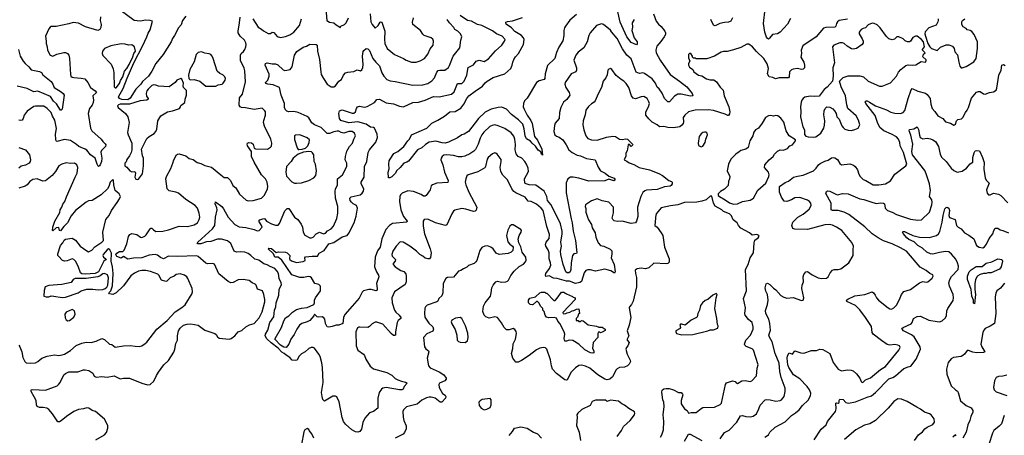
# Model space of a CAD drawing. Extents: x 1690054 to 1842981, y 782881 to 914114.
# Tile 471 of 656: x 1780595 to 1792444, y 820218 to 825224. Entities that reach past the tile are written whole.
import ezdxf

# ---------------------------------------------------------------- set-up
doc = ezdxf.new("R2010")
doc.units = 0

msp = doc.modelspace()

# ---------------------------------------------------------------- linework, layer by layer
at = {"layer": '0CON10XD'}
for points in [[(1784271, 825445), (1784292, 825215), (1784325, 825192), (1784376, 825186), (1784405, 825160), (1784455, 825130), (1784460, 825145), (1784505, 825167), (1784524, 825186), (1784552, 825245)], [(1781567, 825257), (1781564, 825215), (1781574, 825165), (1781572, 825128), (1781558, 825105), (1781535, 825095), (1781387, 825137), (1781303, 825183), (1781240, 825190), (1781185, 825172), (1781035, 825142), (1780975, 825142), (1780961, 825135), (1780945, 825113), (1780906, 825025), (1780916, 824965), (1780914, 824935), (1780927, 824897), (1780930, 824855), (1780964, 824795), (1780995, 824784), (1781042, 824808), (1781125, 824828), (1781145, 824828), (1781171, 824815), (1781186, 824795), (1781195, 824755), (1781206, 824565), (1781212, 824545), (1781225, 824532), (1781246, 824526), (1781335, 824521), (1781381, 824511), (1781416, 824465), (1781446, 824406), (1781504, 824365), (1781519, 824345), (1781474, 824305), (1781484, 824255), (1781481, 824225), (1781469, 824195), (1781437, 824155), (1781420, 824095), (1781448, 823915), (1781464, 823885), (1781574, 823784), (1781594, 823755), (1781625, 823730), (1781633, 823715), (1781627, 823695), (1781581, 823649), (1781572, 823628), (1781585, 823555), (1781581, 823515), (1781565, 823476), (1781555, 823462), (1781545, 823456), (1781540, 823460), (1781526, 823485), (1781503, 823555), (1781447, 823595), (1781405, 823652), (1781385, 823666), (1781306, 823695), (1781280, 823720), (1781207, 823767), (1781135, 823779), (1781043, 823757), (1781033, 823763), (1781029, 823779), (1781025, 823845), (1781039, 823911), (1781019, 824015), (1780992, 824062), (1780976, 824105), (1780925, 824154), (1780885, 824180), (1780785, 824181), (1780765, 824176), (1780685, 824122), (1780650, 824075), (1780638, 824032), (1780626, 824015), (1780609, 824011), (1780584, 824014)], [(1781510, 820165), (1781615, 820223), (1781639, 820251), (1781655, 820305), (1781657, 820335), (1781615, 820413), (1781509, 820505), (1781466, 820516), (1781429, 820545), (1781405, 820550), (1781365, 820535), (1781305, 820528), (1781248, 820505), (1781159, 820445), (1781095, 820392), (1781075, 820379), (1781055, 820378), (1780992, 820475), (1780945, 820530), (1780923, 820543), (1780878, 820552), (1780832, 820552), (1780804, 820564), (1780796, 820585), (1780794, 820635), (1780770, 820680), (1780734, 820745), (1780735, 820766), (1780755, 820770), (1780905, 820760), (1781045, 820815), (1781068, 820832), (1781084, 820855), (1781128, 820945), (1781145, 820962), (1781185, 820981), (1781295, 820981), (1781365, 821008), (1781385, 821008), (1781427, 820997), (1781477, 820965), (1781491, 820931), (1781515, 820916), (1781585, 820926), (1781649, 820919), (1781733, 820933), (1781805, 820899), (1781845, 820906), (1781915, 820904), (1782065, 820844), (1782135, 820827), (1782165, 820830), (1782210, 820870), (1782243, 820937), (1782265, 820979), (1782330, 821065), (1782385, 821119), (1782451, 821219), (1782464, 821255), (1782475, 821323), (1782495, 821365), (1782493, 821415), (1782506, 821475), (1782525, 821510), (1782567, 821543), (1782612, 821558), (1782655, 821560), (1782743, 821543), (1782824, 821485), (1782944, 821444), (1782960, 821430), (1782975, 821402), (1782995, 821387), (1783115, 821376), (1783142, 821385), (1783185, 821416), (1783225, 821464), (1783269, 821481), (1783316, 821525), (1783362, 821548), (1783415, 821563), (1783478, 821632), (1783515, 821705), (1783546, 821824), (1783546, 821855), (1783534, 821914), (1783517, 821957), (1783459, 821979), (1783442, 822025), (1783429, 822039), (1783393, 822053), (1783355, 822081), (1783285, 822094), (1783225, 822091), (1783165, 822057), (1783135, 822054), (1783105, 822071), (1782992, 822162), (1782940, 822280), (1782915, 822288), (1782855, 822284), (1782835, 822290), (1782745, 822371), (1782725, 822381), (1782495, 822370), (1782385, 822374), (1782325, 822344), (1782290, 822360), (1782255, 822388), (1782225, 822396), (1782154, 822386), (1782064, 822354), (1781965, 822352), (1781895, 822338), (1781845, 822370), (1781815, 822353), (1781765, 822373), (1781754, 822395), (1781765, 822413), (1781795, 822430), (1781835, 822432), (1781852, 822448), (1781885, 822525), (1781906, 822614), (1781922, 822638), (1781945, 822649), (1782005, 822638), (1782048, 822605), (1782065, 822600), (1782103, 822617), (1782119, 822631), (1782164, 822705), (1782175, 822714), (1782185, 822713), (1782205, 822691), (1782235, 822674), (1782318, 822678), (1782385, 822691), (1782514, 822736), (1782614, 822734), (1782695, 822751), (1782736, 822775), (1782756, 822815), (1782762, 822845), (1782757, 822895), (1782735, 822955), (1782706, 822985), (1782595, 823059), (1782505, 823136), (1782475, 823148), (1782395, 823161), (1782371, 823185), (1782356, 823305), (1782364, 823335), (1782415, 823431), (1782440, 823495), (1782449, 823535), (1782482, 823595), (1782495, 823604), (1782515, 823606), (1782593, 823583), (1782635, 823550), (1782681, 823541), (1782733, 823503), (1782775, 823491), (1782825, 823467), (1782905, 823449), (1783016, 823356), (1783055, 823324), (1783095, 823322), (1783134, 823285), (1783161, 823225), (1783195, 823200), (1783241, 823121), (1783320, 823050), (1783345, 823042), (1783405, 823044), (1783507, 823075), (1783541, 823109), (1783576, 823186), (1783582, 823215), (1783574, 823265), (1783555, 823305), (1783505, 823355), (1783417, 823507), (1783386, 823575), (1783383, 823635), (1783336, 823705), (1783332, 823728), (1783335, 823738), (1783354, 823746), (1783385, 823742), (1783406, 823726), (1783418, 823678), (1783435, 823670), (1783576, 823664), (1783615, 823687), (1783625, 823700), (1783628, 823735), (1783619, 823785), (1783541, 823941), (1783531, 823985), (1783532, 824008), (1783554, 824075), (1783554, 824115), (1783547, 824127), (1783515, 824156), (1783415, 824140), (1783311, 824161), (1783265, 824164), (1783248, 824175), (1783238, 824195), (1783239, 824281), (1783277, 824325), (1783311, 824475), (1783306, 824606), (1783298, 824638), (1783253, 824733), (1783251, 824795), (1783259, 824815), (1783288, 824842), (1783303, 824865), (1783317, 824895), (1783321, 824925), (1783317, 824945), (1783301, 824975), (1783247, 825025), (1783226, 825064), (1783223, 825085), (1783241, 825185), (1783247, 825255)], [(1782596, 825264), (1782556, 825215), (1782537, 825163), (1782505, 825125), (1782458, 825032), (1782434, 824995), (1782419, 824955), (1782322, 824805), (1782235, 824695), (1782185, 824602), (1782147, 824545), (1782075, 824480), (1782054, 824445), (1781995, 824386), (1781925, 824278), (1781895, 824259), (1781825, 824261), (1781797, 824275), (1781785, 824295), (1781840, 824395), (1781888, 824518), (1781968, 824705), (1782076, 824914), (1782124, 825015), (1782140, 825060), (1782165, 825103), (1782192, 825205), (1782165, 825214), (1782114, 825216), (1782045, 825204), (1781973, 825213), (1781805, 825338)], [(1788222, 825295), (1788255, 825205), (1788281, 825171), (1788315, 825141), (1788360, 825085), (1788368, 825065), (1788366, 825045), (1788350, 825015), (1788311, 824959), (1788264, 824905), (1788252, 824855), (1788256, 824825), (1788302, 824735), (1788423, 824563), (1788535, 824481), (1788622, 824415), (1788689, 824335), (1788694, 824306), (1788666, 824304), (1788555, 824328), (1788515, 824326), (1788475, 824303), (1788415, 824236), (1788395, 824234), (1788355, 824275), (1788328, 824338), (1788291, 824391), (1788265, 824412), (1788245, 824460), (1788205, 824512), (1788115, 824577), (1788095, 824582), (1788055, 824575), (1788012, 824592), (1787952, 824752), (1787903, 824795), (1787851, 824871), (1787785, 824998), (1787719, 825079), (1787705, 825097), (1787622, 825165), (1787595, 825174), (1787536, 825154), (1787461, 825065), (1787446, 825034), (1787425, 824958), (1787384, 824886), (1787317, 824833), (1787286, 824795), (1787264, 824735), (1787296, 824645), (1787296, 824614), (1787286, 824594), (1787230, 824570), (1787159, 824465), (1787154, 824445), (1787166, 824405), (1787207, 824345), (1787214, 824315), (1787178, 824262), (1787138, 824232), (1787106, 824165), (1787091, 824105), (1787087, 824035), (1787041, 823979), (1787030, 823950), (1787023, 823875), (1787035, 823836), (1787055, 823819), (1787089, 823809), (1787132, 823775), (1787172, 823715), (1787203, 823655), (1787245, 823625), (1787303, 823593), (1787345, 823583), (1787415, 823550), (1787522, 823535), (1787556, 823446), (1787585, 823402), (1787639, 823375), (1787685, 823339), (1787749, 823315), (1787760, 823295), (1787745, 823284), (1787685, 823304), (1787635, 823284), (1787445, 823279), (1787325, 823315), (1787255, 823327), (1787225, 823325), (1787193, 823307), (1787172, 823258), (1787171, 823139), (1787230, 822825), (1787245, 822777), (1787255, 822675), (1787284, 822565), (1787300, 822415), (1787295, 822408), (1787265, 822403), (1787249, 822385), (1787232, 822295), (1787228, 822215), (1787218, 822185), (1787205, 822176), (1787185, 822174), (1787166, 822186), (1787135, 822273), (1787108, 822395), (1787105, 822435), (1787115, 822495), (1787108, 822545), (1787124, 822644), (1787122, 822675), (1787103, 822765), (1787072, 822832), (1786988, 822998), (1786946, 823045), (1786937, 823095), (1786905, 823157), (1786805, 823231), (1786725, 823235), (1786690, 823245), (1786676, 823256), (1786672, 823305), (1786718, 823395), (1786714, 823434), (1786696, 823485), (1786676, 823516), (1786640, 823555), (1786594, 823575), (1786569, 823609), (1786558, 823655), (1786561, 823721), (1786554, 823784), (1786540, 823820), (1786509, 823859), (1786435, 823911), (1786355, 823946), (1786315, 823956), (1786279, 823951), (1786251, 823939), (1786181, 823869), (1786155, 823836), (1786135, 823795), (1786111, 823725), (1786079, 823661), (1786061, 823639), (1786013, 823607), (1785952, 823578), (1785915, 823570), (1785875, 823570), (1785815, 823586), (1785735, 823595), (1785699, 823591), (1785678, 823575), (1785666, 823554), (1785664, 823535), (1785687, 823475), (1785706, 823386), (1785751, 823285), (1785748, 823262), (1785615, 823256), (1785562, 823235), (1785548, 823222), (1785533, 823175), (1785487, 823105), (1785475, 823096), (1785455, 823097), (1785425, 823120), (1785335, 823156), (1785267, 823163), (1785196, 823134), (1785177, 823115), (1785168, 823092), (1785166, 823035), (1785182, 822935), (1785215, 822855), (1785258, 822795), (1785256, 822785), (1785083, 822767), (1785045, 822746), (1785003, 822697), (1784953, 822585), (1784932, 822485), (1784902, 822438), (1784874, 822365), (1784866, 822245), (1784888, 822185), (1784914, 822145), (1784919, 822125), (1784890, 822045), (1784898, 821985), (1784896, 821964), (1784884, 821956), (1784825, 821972), (1784795, 821974), (1784733, 821957), (1784717, 821943), (1784680, 821870), (1784595, 821775), (1784508, 821672), (1784492, 821635), (1784482, 821565), (1784436, 821545), (1784405, 821545), (1784355, 821527), (1784315, 821521), (1784295, 821525), (1784275, 821565), (1784267, 821615), (1784255, 821632), (1784235, 821644), (1784195, 821641), (1784175, 821645), (1784145, 821678), (1784133, 821655), (1784085, 821599), (1784056, 821584), (1783989, 821565), (1783964, 821545), (1783931, 821495), (1783899, 821431), (1783858, 821375), (1783835, 821315), (1783803, 821275), (1783775, 821278), (1783735, 821303), (1783667, 821375), (1783668, 821385), (1783745, 821515), (1783774, 821595), (1783795, 821633), (1783835, 821656), (1783879, 821701), (1783925, 821733), (1783985, 821750), (1784055, 821758), (1784133, 821795), (1784144, 821815), (1784144, 821846), (1784157, 821873), (1784215, 821958), (1784215, 822015), (1784195, 822034), (1784148, 822048), (1784107, 822115), (1784091, 822125), (1784065, 822129), (1784015, 822117), (1783965, 822119), (1783872, 822152), (1783748, 822328), (1783705, 822364), (1783665, 822363), (1783648, 822405), (1783584, 822465), (1783595, 822473), (1783625, 822466), (1783680, 822420), (1783711, 822429), (1783795, 822422), (1783814, 822414), (1783845, 822382), (1783841, 822345), (1783845, 822334), (1783865, 822318), (1783925, 822300), (1784005, 822310), (1784029, 822325), (1784026, 822355), (1784033, 822367), (1784115, 822376), (1784178, 822375), (1784200, 822410), (1784258, 822442), (1784315, 822523), (1784375, 822541), (1784475, 822608), (1784535, 822625), (1784555, 822651), (1784621, 822775), (1784645, 822856), (1784659, 822955), (1784650, 822985), (1784607, 823007), (1784587, 823025), (1784574, 823046), (1784569, 823075), (1784585, 823089), (1784691, 823115), (1784715, 823136), (1784733, 823157), (1784738, 823185), (1784706, 823245), (1784706, 823265), (1784741, 823325), (1784744, 823455), (1784772, 823515), (1784787, 823623), (1784803, 823655), (1784880, 823750), (1784901, 823805), (1784898, 823845), (1784865, 823918), (1784855, 823925), (1784815, 823930), (1784766, 823966), (1784665, 823993), (1784555, 823980), (1784460, 824010), (1784443, 824035), (1784437, 824095), (1784444, 824126), (1784475, 824137), (1784595, 824097), (1784615, 824097), (1784637, 824115), (1784647, 824155), (1784661, 824175), (1784685, 824181), (1784705, 824176), (1784745, 824171), (1784775, 824177), (1784865, 824225), (1784895, 824261), (1784925, 824268), (1785005, 824221), (1785095, 824210), (1785165, 824183), (1785215, 824173), (1785325, 824227), (1785395, 824231), (1785474, 824256), (1785575, 824298), (1785645, 824296), (1785793, 824325), (1785822, 824355), (1785865, 824453), (1785915, 824454), (1785945, 824485), (1785978, 824555), (1785994, 824646), (1786055, 824680), (1786090, 824725), (1786125, 824737), (1786185, 824720), (1786235, 824752), (1786322, 824848), (1786398, 824915), (1786431, 824965), (1786436, 824985), (1786402, 825025), (1786335, 825055), (1786285, 825090), (1786157, 825155), (1786105, 825167), (1786032, 825205), (1785983, 825215), (1785894, 825275)], [(1784813, 825295), (1784819, 825199), (1784835, 825165), (1784855, 825145), (1784875, 825122), (1784908, 825152), (1784935, 825192), (1784945, 825198), (1784955, 825192), (1784991, 825085), (1784984, 824985), (1784989, 824935), (1785019, 824875), (1785105, 824806), (1785216, 824756), (1785247, 824735), (1785312, 824712), (1785365, 824712), (1785415, 824726), (1785465, 824758), (1785505, 824807), (1785535, 824874), (1785571, 824915), (1785576, 824966), (1785567, 824987), (1785547, 825005), (1785464, 825035), (1785448, 825048), (1785418, 825095), (1785328, 825165), (1785322, 825195), (1785336, 825245)], [(1787296, 825284), (1787215, 825219), (1787165, 825145), (1787151, 825125), (1787142, 825095), (1787142, 825035), (1787131, 824969), (1787085, 824892), (1787055, 824828), (1787037, 824755), (1786947, 824673), (1786920, 824570), (1786916, 824514), (1786905, 824503), (1786845, 824487), (1786815, 824465), (1786701, 824279), (1786672, 824245), (1786659, 824215), (1786656, 824175), (1786665, 824145), (1786703, 824073), (1786748, 824008), (1786762, 823975), (1786792, 823815), (1786825, 823773), (1786879, 823665), (1786885, 823590), (1786873, 823603), (1786865, 823630), (1786835, 823653), (1786802, 823702), (1786761, 823735), (1786741, 823761), (1786695, 823788), (1786677, 823825), (1786667, 823907), (1786652, 823965), (1786598, 824018), (1786515, 824080), (1786455, 824146), (1786398, 824168), (1786355, 824166), (1786270, 824145), (1786195, 824111), (1786117, 824035), (1785995, 823876), (1785945, 823846), (1785915, 823836), (1785865, 823800), (1785755, 823749), (1785715, 823738), (1785678, 823742), (1785602, 823762), (1785522, 823748), (1785478, 823722), (1785435, 823682), (1785384, 823656), (1785275, 823520), (1785255, 823507), (1785218, 823495), (1785175, 823443), (1785128, 823405), (1785116, 823375), (1785075, 823330), (1785048, 823318), (1785035, 823320), (1785028, 823385), (1785042, 823428), (1785038, 823485), (1785043, 823525), (1785053, 823545), (1785098, 823612), (1785145, 823636), (1785218, 823695), (1785265, 823763), (1785286, 823784), (1785312, 823835), (1785493, 823917), (1785555, 823976), (1785628, 824012), (1785707, 824063), (1785773, 824115), (1785835, 824118), (1785905, 824157), (1785941, 824205), (1785976, 824275), (1785999, 824305), (1786076, 824364), (1786165, 824422), (1786195, 824462), (1786222, 824485), (1786293, 824527), (1786435, 824573), (1786505, 824637), (1786523, 824675), (1786528, 824712), (1786543, 824745), (1786561, 824775), (1786599, 824815), (1786657, 824923), (1786668, 824985), (1786659, 825005), (1786632, 825032), (1786555, 825082), (1786515, 825126), (1786450, 825170), (1786444, 825186), (1786447, 825195), (1786465, 825203), (1786525, 825211), (1786645, 825250)], [(1787989, 825225), (1787967, 825185), (1787969, 825135), (1787960, 825095), (1787988, 825005), (1788026, 824955), (1788026, 824934), (1788018, 824922), (1787955, 824948), (1787900, 825015), (1787821, 825195), (1787789, 825339)], [(1789871, 825239), (1789835, 825169), (1789748, 825075), (1789715, 825052), (1789655, 825047), (1789620, 825000), (1789605, 824990), (1789595, 824997), (1789583, 825013), (1789563, 825073), (1789546, 825176), (1789567, 825355)], [(1790555, 825230), (1790457, 825213), (1790435, 825196), (1790426, 825176), (1790417, 825145), (1790405, 825134), (1790295, 825130), (1790268, 825122), (1790180, 825015), (1790020, 824910), (1789998, 824855), (1790002, 824815), (1789994, 824774), (1790031, 824711), (1790040, 824675), (1790039, 824645), (1790025, 824629), (1790005, 824622), (1789955, 824634), (1789905, 824628), (1789885, 824618), (1789861, 824595), (1789856, 824535), (1789845, 824524), (1789735, 824525), (1789691, 824511), (1789657, 824527), (1789614, 824535), (1789593, 824573), (1789605, 824635), (1789590, 824690), (1789551, 824755), (1789461, 824841), (1789415, 824897), (1789370, 824930), (1789345, 824929), (1789275, 824887), (1789185, 824859), (1789108, 824842), (1789065, 824841), (1789035, 824831), (1788957, 824783), (1788865, 824752), (1788735, 824750), (1788725, 824760), (1788705, 824760), (1788692, 824772), (1788690, 824785), (1788670, 824815), (1788655, 824818), (1788642, 824805), (1788644, 824764), (1788658, 824725), (1788644, 824696), (1788643, 824675), (1788655, 824653), (1788694, 824625), (1788706, 824595), (1788765, 824556), (1788805, 824548), (1788862, 824512), (1788905, 824500), (1788950, 824500), (1788979, 824475), (1789025, 824410), (1789061, 824375), (1789074, 824305), (1789129, 824175), (1789139, 824115), (1789135, 824088), (1789125, 824070), (1789115, 824069), (1789084, 824086), (1788945, 824131), (1788885, 824136), (1788725, 824133), (1788645, 824114), (1788598, 824075), (1788581, 824045), (1788583, 823995), (1788578, 823975), (1788565, 823955), (1788539, 823935), (1788465, 823919), (1788395, 823924), (1788345, 823937), (1788294, 823934), (1788265, 823958), (1788208, 823988), (1788168, 824028), (1788131, 824075), (1788129, 824115), (1788162, 824175), (1788173, 824215), (1788168, 824235), (1788145, 824274), (1788105, 824298), (1788075, 824296), (1788005, 824271), (1787977, 824277), (1787957, 824305), (1787924, 824405), (1787895, 824453), (1787865, 824483), (1787832, 824505), (1787775, 824550), (1787723, 824625), (1787705, 824634), (1787685, 824627), (1787673, 824615), (1787665, 824560), (1787650, 824525), (1787617, 824485), (1787596, 824405), (1787555, 824330), (1787522, 824248), (1787509, 824231), (1787478, 824212), (1787441, 824179), (1787408, 824135), (1787402, 824078), (1787376, 824004), (1787374, 823956), (1787384, 823895), (1787409, 823825), (1787434, 823794), (1787475, 823776), (1787545, 823771), (1787655, 823809), (1787735, 823821), (1787765, 823818), (1787815, 823784), (1787848, 823782), (1787885, 823790), (1787908, 823785), (1787970, 823725), (1787972, 823715), (1787955, 823698), (1787935, 823722), (1787925, 823723), (1787917, 823715), (1787905, 823643), (1787890, 823615), (1787889, 823581), (1787870, 823535), (1787901, 823521), (1787929, 823499), (1787985, 823481), (1788050, 823445), (1788175, 823414), (1788285, 823372), (1788331, 823345), (1788405, 823288), (1788439, 823275), (1788446, 823265), (1788446, 823245), (1788436, 823225), (1788423, 823217), (1788355, 823211), (1788265, 823179), (1788139, 823171), (1788118, 823162), (1788095, 823141), (1788071, 823095), (1788031, 822965), (1788033, 822855), (1788019, 822795), (1788005, 822778), (1787955, 822770), (1787845, 822798), (1787785, 822791), (1787750, 822800), (1787732, 822815), (1787724, 822834), (1787741, 822899), (1787740, 822965), (1787684, 823024), (1787605, 823042), (1787545, 823064), (1787475, 823040), (1787403, 822995), (1787400, 822975), (1787408, 822948), (1787410, 822905), (1787428, 822845), (1787442, 822812), (1787478, 822755), (1787486, 822716), (1787519, 822655), (1787528, 822605), (1787558, 822535), (1787585, 822504), (1787625, 822494), (1787701, 822461), (1787720, 822440), (1787722, 822398), (1787714, 822355), (1787749, 822275), (1787763, 822185), (1787755, 822172), (1787709, 822199), (1787635, 822218), (1787525, 822196), (1787465, 822211), (1787432, 822212), (1787408, 822202), (1787387, 822173), (1787358, 822072), (1787335, 822059), (1787285, 822047), (1787212, 822075), (1787175, 822073), (1787065, 822107), (1787019, 822109), (1786965, 822137), (1786925, 822130), (1786921, 822145), (1786926, 822165), (1786971, 822225), (1786986, 822265), (1786984, 822295), (1786966, 822345), (1786968, 822415), (1786955, 822451), (1786925, 822495), (1786921, 822515), (1786932, 822545), (1786965, 822590), (1786969, 822635), (1786937, 822733), (1786894, 822925), (1786870, 822955), (1786815, 823002), (1786752, 823032), (1786715, 823039), (1786678, 823085), (1786567, 823137), (1786541, 823155), (1786517, 823185), (1786464, 823294), (1786411, 823351), (1786385, 823395), (1786378, 823442), (1786391, 823515), (1786389, 823539), (1786342, 823602), (1786325, 823617), (1786312, 823618), (1786285, 823609), (1786234, 823565), (1786222, 823545), (1786201, 823455), (1786192, 823438), (1786107, 823393), (1785994, 823356), (1785978, 823342), (1785963, 823307), (1785957, 823265), (1785963, 823235), (1786001, 823145), (1786096, 822965), (1786089, 822931), (1786075, 822916), (1786055, 822914), (1785965, 822943), (1785915, 822949), (1785831, 822929), (1785815, 822917), (1785795, 822887), (1785736, 822754), (1785720, 822745), (1785598, 822778), (1785505, 822822), (1785464, 822815), (1785452, 822795), (1785449, 822735), (1785465, 822645), (1785535, 822463), (1785547, 822415), (1785539, 822361), (1785525, 822343), (1785505, 822342), (1785475, 822352), (1785447, 822377), (1785411, 822395), (1785369, 822435), (1785289, 822495), (1785212, 822542), (1785174, 822546), (1785125, 822496), (1785086, 822435), (1785072, 822395), (1785078, 822375), (1785117, 822335), (1785112, 822315), (1785088, 822285), (1785091, 822275), (1785114, 822245), (1785183, 822203), (1785219, 822189), (1785241, 822161), (1785248, 822135), (1785245, 822065), (1785234, 822036), (1785105, 821946), (1785075, 821875), (1785077, 821815), (1785106, 821726), (1785122, 821702), (1785163, 821665), (1785181, 821635), (1785180, 821625), (1785151, 821599), (1785139, 821575), (1785118, 821465), (1785116, 821424), (1785105, 821418), (1785095, 821420), (1785065, 821444), (1784965, 821556), (1784895, 821581), (1784875, 821581), (1784838, 821562), (1784805, 821527), (1784785, 821517), (1784689, 821521), (1784675, 821521), (1784659, 821511), (1784639, 821465), (1784644, 821295), (1784665, 821244), (1784733, 821195), (1784745, 821180), (1784760, 821135), (1784811, 821051), (1784855, 821019), (1785015, 820973), (1785075, 820941), (1785115, 820902), (1785144, 820885), (1785188, 820868), (1785237, 820857), (1785260, 820845), (1785224, 820805), (1785210, 820775), (1785192, 820765), (1785165, 820764), (1785005, 820793), (1784965, 820785), (1784949, 820775), (1784922, 820735), (1784906, 820665), (1784904, 820545), (1784854, 820506), (1784805, 820490), (1784750, 820425), (1784725, 820372), (1784708, 820292), (1784688, 820262), (1784665, 820255), (1784635, 820258), (1784593, 820283), (1784515, 820352), (1784492, 820385), (1784474, 820434), (1784441, 820621), (1784410, 820680), (1784395, 820690), (1784365, 820689), (1784265, 820628), (1784245, 820649), (1784234, 820685), (1784229, 820735), (1784248, 820855), (1784240, 821035), (1784231, 821091), (1784212, 821165), (1784197, 821195), (1784145, 821266), (1784125, 821274), (1784104, 821274), (1784075, 821264), (1784031, 821225), (1783985, 821200), (1783955, 821166), (1783935, 821124), (1783915, 821118), (1783875, 821124), (1783845, 821155), (1783802, 821182), (1783780, 821205), (1783750, 821220), (1783705, 821267), (1783622, 821332), (1783571, 821381), (1783549, 821415), (1783553, 821435), (1783580, 821485), (1783606, 821575), (1783655, 821645), (1783662, 821725), (1783676, 821764), (1783682, 821815), (1783715, 821905), (1783718, 821972), (1783746, 822035), (1783742, 822055), (1783717, 822107), (1783708, 822165), (1783692, 822195), (1783665, 822226), (1783611, 822251), (1783575, 822270), (1783535, 822282), (1783475, 822326), (1783425, 822339), (1783378, 822385), (1783345, 822408), (1783305, 822422), (1783255, 822429), (1783205, 822425), (1783177, 822435), (1783138, 822528), (1783095, 822558), (1783025, 822581), (1782975, 822579), (1782895, 822551), (1782845, 822549), (1782775, 822524), (1782738, 822525), (1782733, 822535), (1782740, 822545), (1782914, 822705), (1782942, 822745), (1782951, 822845), (1782970, 822935), (1782968, 822958), (1782949, 823005), (1782952, 823028), (1783029, 822975), (1783047, 822947)], [(1783047, 822947), (1783103, 822845), (1783184, 822755), (1783235, 822730), (1783315, 822722), (1783417, 822697), (1783455, 822679), (1783476, 822685), (1783512, 822725), (1783503, 822753), (1783474, 822795), (1783485, 822814), (1783535, 822828), (1783545, 822824), (1783565, 822795), (1783626, 822765), (1783672, 822748), (1783705, 822750), (1783722, 822768), (1783785, 822921), (1783815, 822950), (1783835, 822950), (1783902, 822845), (1783941, 822815), (1783982, 822762), (1783998, 822725), (1784008, 822665), (1784027, 822627), (1784085, 822595), (1784105, 822595), (1784125, 822605), (1784165, 822645), (1784195, 822662), (1784205, 822664), (1784250, 822645), (1784275, 822651), (1784300, 822680), (1784342, 822705), (1784370, 822735), (1784413, 822827), (1784422, 822895), (1784422, 822975), (1784396, 823075), (1784392, 823155), (1784397, 823185), (1784418, 823232), (1784420, 823305), (1784478, 823355), (1784534, 823455), (1784532, 823495), (1784514, 823535), (1784516, 823575), (1784532, 823638), (1784564, 823695), (1784602, 823735), (1784616, 823784), (1784637, 823825), (1784626, 823855), (1784595, 823878), (1784555, 823876), (1784495, 823857), (1784464, 823865), (1784435, 823879), (1784415, 823880), (1784375, 823874), (1784325, 823854), (1784294, 823854), (1784223, 823923), (1784145, 823957), (1784112, 823982), (1784075, 824043), (1784055, 824058), (1783945, 824107), (1783895, 824116), (1783834, 824114), (1783812, 824122), (1783796, 824136), (1783781, 824165), (1783782, 824215), (1783741, 824315), (1783721, 824405), (1783645, 824439), (1783580, 824445), (1783556, 824456), (1783554, 824466), (1783580, 824495), (1783599, 824545), (1783596, 824566), (1783548, 824675), (1783555, 824695), (1783575, 824704), (1783635, 824690), (1783675, 824691), (1783700, 824680), (1783765, 824619), (1783785, 824612), (1783812, 824615), (1783850, 824625), (1783874, 824655), (1783901, 824795), (1783929, 824841), (1784005, 824893), (1784045, 824906), (1784085, 824928), (1784165, 824926), (1784176, 824915), (1784180, 824845), (1784205, 824745), (1784218, 824595), (1784225, 824565), (1784250, 824515), (1784295, 824446), (1784345, 824416), (1784375, 824415), (1784395, 824427), (1784435, 824484), (1784466, 824504), (1784493, 824557), (1784517, 824583), (1784545, 824593), (1784615, 824599), (1784655, 824618), (1784695, 824608), (1784712, 824618), (1784723, 824647), (1784728, 824685), (1784719, 824785), (1784729, 824841), (1784735, 824853), (1784765, 824877), (1784785, 824873), (1784805, 824853), (1784846, 824756), (1784880, 824710), (1784926, 824666), (1784952, 824585), (1784976, 824545), (1785015, 824502), (1785055, 824488), (1785115, 824480), (1785325, 824433), (1785445, 824439), (1785505, 824455), (1785555, 824486), (1785587, 824525), (1785615, 824590), (1785630, 824610), (1785653, 824617), (1785713, 824617), (1785755, 824648), (1785769, 824671), (1785810, 824785), (1785891, 824885), (1785904, 824976), (1785914, 825015), (1785901, 825055), (1785869, 825085), (1785830, 825105), (1785819, 825129), (1785766, 825185), (1785739, 825225)], [(1783399, 825235), (1783464, 825134), (1783505, 825110), (1783528, 825088), (1783585, 825058), (1783615, 825059), (1783635, 825073), (1783655, 825070), (1783695, 825022), (1783735, 825009), (1783795, 825020), (1783845, 825041), (1783896, 825075), (1783964, 825155), (1783985, 825235)], [(1789173, 825247), (1789153, 825207), (1789125, 825192), (1789075, 825190), (1789022, 825178), (1788965, 825151), (1788945, 825159), (1788914, 825225)], [(1790145, 823807), (1790175, 823812), (1790236, 823855), (1790271, 823915), (1790282, 823955), (1790286, 824005), (1790272, 824078), (1790276, 824124), (1790288, 824155), (1790308, 824172), (1790345, 824170), (1790379, 824149), (1790402, 824125), (1790420, 824095), (1790430, 824055), (1790457, 824025), (1790490, 823945), (1790503, 823923), (1790524, 823904), (1790565, 823891), (1790605, 823889), (1790645, 823899), (1790685, 823918), (1790704, 823956), (1790689, 824015), (1790661, 824065), (1790562, 824155), (1790547, 824197), (1790532, 824305), (1790481, 824415), (1790460, 824485), (1790504, 824526), (1790565, 824549), (1790705, 824546), (1790748, 824535), (1790805, 824482), (1790944, 824424), (1790975, 824423), (1791075, 824463), (1791145, 824545), (1791170, 824590), (1791200, 824625), (1791260, 824670), (1791285, 824679), (1791336, 824674), (1791381, 824679), (1791445, 824718), (1791495, 824713), (1791505, 824730), (1791505, 824740), (1791462, 824775), (1791473, 824807), (1791490, 824825), (1791460, 824855), (1791460, 824865), (1791483, 824895), (1791471, 824955), (1791446, 824986), (1791395, 825024), (1791375, 825024), (1791343, 825007), (1791316, 824964), (1791303, 824957), (1791277, 824957), (1791249, 824969), (1791225, 824992), (1791174, 825016), (1791150, 825015), (1791121, 824989), (1791095, 824980), (1791055, 824994), (1791025, 825019), (1790952, 825125), (1790915, 825161), (1790879, 825179), (1790855, 825182), (1790805, 825163), (1790775, 825125), (1790745, 825119), (1790723, 825105), (1790698, 825075), (1790696, 825055), (1790735, 824992), (1790746, 824965), (1790744, 824946), (1790734, 824926), (1790665, 824877), (1790625, 824870), (1790605, 824874), (1790554, 824905), (1790517, 824937), (1790495, 824946), (1790465, 824945), (1790393, 824915), (1790378, 824895), (1790399, 824705), (1790381, 824645), (1790386, 824544), (1790378, 824485), (1790311, 824409), (1790276, 824384), (1790215, 824302), (1790165, 824297), (1790106, 824304), (1790045, 824289), (1790024, 824276), (1790006, 824255), (1789999, 824231), (1789990, 824175), (1789994, 824115), (1789990, 824055), (1790021, 823935), (1790038, 823895), (1790040, 823840), (1790055, 823821), (1790085, 823811), (1790145, 823807)], [(1791650, 825235), (1791650, 825215), (1791642, 825198), (1791623, 825157), (1791535, 825124), (1791493, 825077), (1791489, 825055), (1791494, 825025), (1791525, 824935), (1791547, 824897), (1791567, 824877), (1791634, 824854), (1791677, 824893), (1791745, 824920), (1791775, 824922), (1791820, 824905), (1791842, 824875), (1791848, 824835), (1791882, 824802), (1791895, 824710), (1791908, 824665), (1791923, 824645), (1791935, 824644)], [(1791935, 824644), (1791985, 824661), (1792079, 824715), (1792106, 824755), (1792123, 824875), (1792122, 824955), (1792081, 825045), (1792055, 825081), (1792035, 825094), (1791995, 825103), (1791985, 825116), (1791948, 825138), (1791931, 825165), (1791932, 825198), (1791942, 825215), (1791967, 825235)], [(1781743, 824403), (1781755, 824403), (1781797, 824455), (1781809, 824491), (1781835, 824535), (1781858, 824602), (1781885, 824635), (1781914, 824685), (1781957, 824775), (1781967, 824815), (1781987, 824845), (1781977, 824897), (1781945, 824920), (1781905, 824916), (1781865, 824928), (1781815, 824932), (1781691, 824909), (1781615, 824877), (1781590, 824845), (1781586, 824815), (1781594, 824794), (1781695, 824686), (1781720, 824630), (1781729, 824585), (1781733, 824415), (1781743, 824403)], [(1780582, 824865), (1780601, 824785), (1780636, 824725), (1780660, 824695), (1780706, 824656), (1780735, 824621), (1780835, 824598), (1780856, 824586), (1780875, 824560), (1780975, 824477), (1780996, 824445), (1781010, 824405), (1781095, 824356), (1781120, 824335), (1781132, 824315), (1781106, 824145), (1781096, 824134), (1781085, 824134), (1781039, 824209), (1781004, 824244), (1780965, 824298), (1780815, 824364), (1780765, 824356), (1780685, 824395), (1780565, 824421)], [(1782955, 824424), (1782985, 824437), (1783030, 824445), (1783045, 824458), (1783070, 824495), (1783072, 824515), (1783064, 824535), (1783039, 824559), (1783005, 824576), (1782973, 824603), (1782924, 824755), (1782912, 824785), (1782896, 824805), (1782875, 824814), (1782825, 824820), (1782785, 824836), (1782745, 824829), (1782719, 824805), (1782696, 824715), (1782642, 824625), (1782628, 824555), (1782630, 824515), (1782648, 824498), (1782695, 824502), (1782762, 824482), (1782835, 824424), (1782955, 824424)], [(1791975, 824106), (1791997, 824133), (1792013, 824165), (1792050, 824280), (1792111, 824349), (1792135, 824359), (1792155, 824359), (1792195, 824330), (1792215, 824327), (1792265, 824347), (1792315, 824353), (1792346, 824374), (1792355, 824400), (1792378, 824555), (1792406, 824615), (1792414, 824675), (1792435, 824683), (1792455, 824673)], [(1782015, 823298), (1782025, 823303), (1782073, 823365), (1782086, 823465), (1782084, 823554), (1782072, 823585), (1782060, 823665), (1782125, 823792), (1782152, 823818), (1782215, 823854), (1782234, 823875), (1782244, 823905), (1782256, 824005), (1782295, 824067), (1782375, 824114), (1782436, 824124), (1782518, 824155), (1782528, 824165), (1782535, 824188), (1782583, 824225), (1782587, 824265), (1782602, 824315), (1782602, 824372), (1782568, 824408), (1782562, 824425), (1782567, 824457), (1782547, 824507), (1782535, 824517), (1782488, 824495), (1782467, 824465), (1782395, 824413), (1782265, 824424), (1782235, 824436), (1782208, 824438), (1782185, 824431), (1782143, 824387), (1782126, 824365), (1782117, 824335), (1782123, 824303), (1782142, 824275), (1782142, 824265), (1782127, 824255), (1782045, 824248), (1781915, 824207), (1781806, 824204), (1781784, 824196), (1781774, 824185), (1781781, 824165), (1781869, 824095), (1781898, 824055), (1781911, 823985), (1781894, 823864), (1781901, 823835), (1781946, 823735), (1781944, 823655), (1781937, 823625), (1781918, 823582), (1781885, 823538), (1781875, 823510), (1781862, 823495), (1781860, 823465), (1781886, 823446), (1781922, 823402), (1781945, 823393), (1781980, 823395), (1781990, 823375), (1781982, 823325), (1781995, 823302), (1782015, 823298)], [(1789025, 820177), (1789075, 820252), (1789132, 820278), (1789224, 820375), (1789269, 820451), (1789295, 820458), (1789335, 820444), (1789395, 820441), (1789422, 820448), (1789461, 820475), (1789490, 820535), (1789505, 820582), (1789568, 820645), (1789585, 820650), (1789625, 820646), (1789695, 820629), (1789745, 820636), (1789763, 820645), (1789796, 820685), (1789806, 820746), (1789806, 820785), (1789759, 820915), (1789743, 820985), (1789733, 821085), (1789686, 821205), (1789650, 821345), (1789618, 821398), (1789611, 821425), (1789630, 821485), (1789624, 821565), (1789609, 821615), (1789575, 821685), (1789569, 821721), (1789594, 821795), (1789602, 821845), (1789596, 821915), (1789576, 821955), (1789566, 821994), (1789577, 822043), (1789595, 822049), (1789623, 822035), (1789665, 821989), (1789695, 821969), (1789753, 821903), (1789790, 821880), (1789825, 821870), (1789905, 821879), (1790005, 821840), (1790023, 821847), (1790030, 821875), (1790006, 821985), (1790010, 822025), (1790029, 822065), (1790022, 822128), (1790032, 822155), (1790055, 822188), (1790075, 822190), (1790132, 822152), (1790205, 822116), (1790245, 822108), (1790305, 822110), (1790324, 822125), (1790350, 822175), (1790375, 822206), (1790395, 822214), (1790443, 822213), (1790475, 822224), (1790572, 822295), (1790624, 822385), (1790624, 822455), (1790631, 822495), (1790610, 822540), (1790489, 822685), (1790426, 822726), (1790375, 822748), (1790335, 822755), (1790285, 822752), (1790075, 822698), (1789925, 822701), (1789900, 822710), (1789887, 822745), (1789898, 822785), (1789960, 822845), (1790025, 822881), (1790095, 822940), (1790121, 822985), (1790116, 823015), (1790101, 823035), (1790075, 823051), (1789985, 823080), (1789925, 823079), (1789885, 823054), (1789825, 823032), (1789796, 823036), (1789785, 823050), (1789764, 823084), (1789740, 823145), (1789740, 823215), (1789805, 823264), (1789845, 823278), (1789909, 823325), (1789955, 823340), (1790025, 823351), (1790146, 823405), (1790181, 823435), (1790206, 823475), (1790227, 823493), (1790285, 823520), (1790325, 823530), (1790365, 823558), (1790385, 823564), (1790405, 823561), (1790435, 823540), (1790465, 823491), (1790485, 823476), (1790585, 823486), (1790630, 823470), (1790649, 823455), (1790679, 823415), (1790692, 823362), (1790709, 823335), (1790745, 823299), (1790777, 823287), (1790865, 823236), (1790935, 823233), (1791015, 823248), (1791075, 823283), (1791128, 823362), (1791260, 823465), (1791270, 823485), (1791230, 823625), (1791190, 823705), (1791186, 823745), (1791172, 823785), (1791145, 823814), (1791086, 823846), (1790993, 823883), (1790947, 823925), (1790916, 823986), (1790888, 824068), (1790777, 824215), (1790771, 824235), (1790782, 824245), (1790795, 824245), (1790822, 824232), (1790895, 824187), (1791028, 824138), (1791079, 824109), (1791125, 824098), (1791195, 824094), (1791225, 824107), (1791245, 824130), (1791285, 824275), (1791322, 824378), (1791335, 824393), (1791405, 824362), (1791497, 824337), (1791515, 824324), (1791550, 824275), (1791558, 824205), (1791575, 824155), (1791609, 824119), (1791644, 824064), (1791705, 824035), (1791735, 823992), (1791795, 823976), (1791835, 823954), (1791845, 823956), (1791856, 823964), (1791870, 824005), (1791885, 824023), (1791929, 824031), (1791945, 824044), (1791975, 824106)], [(1789185, 823000), (1789235, 823004), (1789295, 823032), (1789385, 823049), (1789425, 823073), (1789478, 823172), (1789576, 823255), (1789611, 823335), (1789614, 823355), (1789607, 823385), (1789560, 823445), (1789564, 823476), (1789616, 823534), (1789663, 823577), (1789678, 823605), (1789715, 823640), (1789745, 823657), (1789785, 823650), (1789836, 823674), (1789865, 823703), (1789895, 823718), (1789930, 823765), (1789930, 823775), (1789853, 823825), (1789820, 823885), (1789790, 823990), (1789755, 824037), (1789718, 824065), (1789695, 824069), (1789665, 824060), (1789635, 824068), (1789605, 824064), (1789570, 824045), (1789532, 823978), (1789485, 823918), (1789448, 823895), (1789430, 823870), (1789418, 823825), (1789381, 823765), (1789362, 823685), (1789335, 823663), (1789275, 823647), (1789255, 823633), (1789215, 823604), (1789155, 823543), (1789126, 823485), (1789108, 823405), (1789139, 823335), (1789137, 823305), (1789123, 823273), (1789122, 823225), (1789076, 823184), (1789028, 823155), (1789002, 823125), (1789002, 823105), (1789015, 823092), (1789085, 823053), (1789135, 823017), (1789185, 823000)], [(1783955, 823658), (1783995, 823664), (1784033, 823677), (1784061, 823705), (1784080, 823745), (1784081, 823775), (1784055, 823800), (1783965, 823838), (1783916, 823834), (1783904, 823825), (1783902, 823782), (1783935, 823680), (1783945, 823662), (1783955, 823658)], [(1788795, 823692), (1788815, 823702), (1788846, 823745), (1788854, 823786), (1788873, 823835), (1788870, 823855), (1788855, 823868), (1788835, 823870), (1788815, 823863), (1788795, 823847), (1788773, 823815), (1788758, 823735), (1788765, 823710), (1788795, 823692)], [(1789561, 820195), (1789605, 820225), (1789622, 820255), (1789685, 820316), (1789805, 820378), (1789883, 820455), (1789932, 820488), (1789975, 820526), (1790015, 820576), (1790085, 820641), (1790110, 820695), (1790114, 820725), (1790099, 820765), (1790070, 820805), (1789985, 820897), (1789907, 820947), (1789849, 821035), (1789839, 821065), (1789830, 821145), (1789835, 821173), (1789855, 821212), (1789895, 821196), (1789925, 821236), (1789995, 821211), (1790033, 821207), (1790125, 821240), (1790185, 821241), (1790225, 821254), (1790262, 821252), (1790343, 821205), (1790384, 821095), (1790443, 821013), (1790485, 820996), (1790555, 821007), (1790603, 821003), (1790625, 820994), (1790667, 820957), (1790704, 820904), (1790721, 820865), (1790735, 820854), (1790745, 820856), (1790774, 820886), (1790835, 820911), (1790955, 821009), (1791015, 821048), (1791174, 821245), (1791190, 821275), (1791184, 821294), (1791164, 821304), (1791125, 821311), (1791065, 821302), (1791035, 821312), (1790965, 821358), (1790866, 821436), (1790854, 821455), (1790845, 821529), (1790775, 821635), (1790705, 821728), (1790655, 821781), (1790550, 821830), (1790543, 821845), (1790562, 821858), (1790645, 821899), (1790764, 821914), (1790855, 821944), (1790869, 821935), (1790891, 821905), (1790904, 821875), (1790931, 821845), (1791045, 821752), (1791065, 821740), (1791085, 821738), (1791115, 821752), (1791145, 821786), (1791183, 821855), (1791208, 821915), (1791235, 821949), (1791316, 821975), (1791425, 822053), (1791465, 822072), (1791505, 822063), (1791525, 822068), (1791575, 822112), (1791588, 822135), (1791585, 822150), (1791546, 822166), (1791504, 822204), (1791432, 822242), (1791265, 822434), (1791196, 822476), (1791096, 822524), (1790991, 822561), (1790925, 822596), (1790855, 822645), (1790765, 822730), (1790575, 822878), (1790515, 822904), (1790445, 822924), (1790375, 822924), (1790359, 822935), (1790360, 823015), (1790298, 823132), (1790304, 823155), (1790318, 823162), (1790345, 823159), (1790415, 823121), (1790435, 823116), (1790495, 823129), (1790565, 823128), (1790705, 823064), (1790755, 823056), (1790861, 823021), (1790905, 823009), (1790955, 823018), (1790992, 823015), (1791004, 823004), (1791012, 822955), (1791037, 822925), (1791095, 822904), (1791147, 822877), (1791315, 822821), (1791405, 822810), (1791446, 822814), (1791543, 822905), (1791570, 822995), (1791574, 823025), (1791570, 823055), (1791544, 823095), (1791557, 823165), (1791543, 823245), (1791505, 823365), (1791486, 823406), (1791341, 823595), (1791333, 823635), (1791344, 823725), (1791321, 823831), (1791298, 823885), (1791305, 823899), (1791355, 823908), (1791395, 823933), (1791411, 823901), (1791422, 823832), (1791433, 823803), (1791465, 823788), (1791515, 823796), (1791555, 823789), (1791585, 823778), (1791615, 823756), (1791654, 823695), (1791674, 823605), (1791689, 823569), (1791744, 823514), (1791804, 823434), (1791837, 823407), (1791875, 823388), (1791935, 823398), (1791989, 823435), (1792035, 823486), (1792064, 823506), (1792064, 823565), (1792080, 823620), (1792095, 823642), (1792115, 823647), (1792145, 823642), (1792181, 823565), (1792200, 823505), (1792196, 823425), (1792215, 823318)], [(1780585, 823685), (1780665, 823654), (1780714, 823595), (1780727, 823535), (1780722, 823515), (1780709, 823495), (1780665, 823471), (1780615, 823459), (1780584, 823435)], [(1783925, 823254), (1783985, 823259), (1784073, 823287), (1784135, 823317), (1784161, 823345), (1784169, 823405), (1784154, 823484), (1784141, 823515), (1784134, 823594), (1784120, 823620), (1784105, 823631), (1784075, 823637), (1784012, 823628), (1783947, 823603), (1783887, 823555), (1783863, 823515), (1783807, 823455), (1783799, 823385), (1783807, 823337), (1783871, 823271), (1783903, 823255), (1783925, 823254)], [(1781382, 822158), (1781345, 822162), (1781328, 822175), (1781298, 822255), (1781267, 822315), (1781245, 822337), (1781225, 822343), (1781165, 822320), (1781135, 822316), (1781112, 822325), (1781062, 822375), (1781054, 822385), (1781054, 822405), (1781087, 822503), (1781115, 822534), (1781132, 822568), (1781145, 822581), (1781225, 822591), (1781266, 822566), (1781325, 822496), (1781405, 822438), (1781425, 822429), (1781465, 822446), (1781501, 822489), (1781585, 822544), (1781603, 822565), (1781596, 822665), (1781631, 822815), (1781674, 822866), (1781701, 822925), (1781767, 823023), (1781798, 823065), (1781807, 823095), (1781794, 823125), (1781745, 823168), (1781729, 823235), (1781726, 823286), (1781715, 823300), (1781685, 823268), (1781668, 823215), (1781652, 823188), (1781576, 823114), (1781468, 823045), (1781425, 823041), (1781395, 823026), (1781265, 822926), (1781215, 822861), (1781172, 822778), (1781125, 822733), (1781085, 822682), (1781073, 822683), (1781065, 822720), (1781034, 822716), (1780995, 822682), (1780990, 822685), (1780993, 822725), (1781020, 822795), (1781077, 822903), (1781083, 822935), (1781103, 822965), (1781115, 823001), (1781137, 823033), (1781159, 823091), (1781262, 823328), (1781289, 823375), (1781294, 823444), (1781284, 823474), (1781255, 823494), (1781205, 823490), (1781155, 823499), (1781102, 823485), (1781065, 823463), (1781025, 823395), (1780985, 823348), (1780907, 823283), (1780875, 823279), (1780805, 823305), (1780755, 823299), (1780718, 823275), (1780684, 823236), (1780660, 823220), (1780585, 823194)], [(1792215, 823318), (1792225, 823292), (1792262, 823255), (1792231, 823175), (1792238, 823135), (1792255, 823114), (1792275, 823114), (1792315, 823134), (1792375, 823121), (1792404, 823104), (1792485, 823019)], [(1788305, 820196), (1788324, 820225), (1788342, 820285), (1788345, 820385), (1788339, 820465), (1788349, 820565), (1788346, 820615), (1788336, 820644), (1788322, 820738), (1788328, 820762), (1788345, 820776), (1788375, 820783), (1788411, 820781), (1788465, 820766), (1788525, 820734), (1788555, 820733), (1788573, 820715), (1788574, 820705), (1788554, 820635), (1788554, 820595), (1788595, 820535), (1788627, 820517), (1788645, 820486), (1788675, 820494), (1788735, 820494), (1788795, 820542), (1788815, 820551), (1788955, 820556), (1789025, 820588), (1789039, 820605), (1789089, 820831), (1789102, 820848), (1789175, 820872), (1789205, 820866), (1789218, 820848), (1789235, 820842), (1789287, 820873), (1789325, 820876), (1789385, 820866), (1789405, 820873), (1789461, 820935), (1789469, 821025), (1789481, 821065), (1789426, 821245), (1789409, 821259), (1789338, 821288), (1789322, 821302), (1789318, 821315), (1789332, 821365), (1789388, 821425), (1789422, 821495), (1789423, 821525), (1789410, 821575), (1789364, 821614), (1789324, 821666), (1789320, 821685), (1789331, 821755), (1789306, 821865), (1789342, 821958), (1789330, 822215), (1789363, 822275), (1789385, 822357), (1789424, 822415), (1789434, 822536), (1789443, 822567), (1789480, 822595), (1789492, 822615), (1789490, 822625), (1789465, 822636), (1789410, 822630), (1789377, 822657), (1789275, 822714), (1789245, 822746), (1789228, 822778), (1789182, 822812), (1789160, 822860), (1789137, 822887), (1789065, 822912), (1789043, 822933), (1788965, 822978), (1788944, 823014), (1788925, 823098), (1788905, 823097), (1788857, 823053), (1788805, 823037), (1788745, 823027), (1788595, 823020), (1788515, 822992), (1788425, 822981), (1788315, 822956), (1788256, 822885), (1788246, 822845), (1788244, 822775), (1788238, 822755), (1788240, 822745), (1788265, 822726), (1788316, 822656), (1788336, 822625), (1788355, 822482), (1788412, 822345), (1788409, 822305), (1788394, 822286), (1788375, 822281), (1788225, 822292), (1788166, 822234), (1788125, 822224), (1788075, 822230), (1788027, 822223), (1788003, 822207), (1788004, 822166), (1788017, 822117), (1788018, 822005), (1787976, 821835), (1787958, 821795), (1787932, 821765), (1787930, 821755), (1787949, 821635), (1787929, 821545), (1787904, 821475), (1787927, 821415), (1787905, 821375), (1787905, 821364), (1787928, 821335), (1787915, 821297), (1787896, 821274), (1787890, 821255), (1787904, 821195), (1787943, 821123), (1787944, 821105), (1787930, 821075), (1787909, 821055), (1787875, 821037), (1787815, 821033), (1787785, 821018), (1787772, 821005), (1787728, 820922), (1787695, 820895), (1787665, 820887), (1787636, 820895), (1787551, 820945), (1787457, 821027), (1787405, 821051), (1787355, 821064), (1787323, 821057), (1787285, 821031), (1787231, 820979), (1787185, 820887), (1787175, 820882), (1787155, 820886), (1787055, 820962), (1787009, 821015), (1786993, 821055), (1786981, 821125), (1786937, 821257), (1786923, 821273), (1786893, 821277), (1786855, 821269), (1786815, 821247), (1786725, 821177), (1786635, 821118), (1786595, 821100), (1786565, 821100), (1786529, 821145), (1786513, 821205), (1786529, 821265), (1786532, 821318), (1786562, 821375), (1786574, 821444), (1786569, 821469), (1786555, 821492), (1786535, 821503), (1786485, 821487), (1786455, 821490), (1786425, 821518), (1786394, 821574), (1786345, 821637), (1786315, 821646), (1786245, 821628), (1786204, 821644), (1786183, 821665), (1786169, 821709), (1786177, 821775), (1786195, 821815), (1786259, 821895), (1786270, 821935), (1786276, 821995), (1786292, 822028), (1786325, 822068), (1786344, 822076), (1786395, 822064), (1786445, 822066), (1786467, 822075), (1786479, 822085), (1786506, 822144), (1786544, 822195), (1786605, 822249), (1786660, 822280), (1786684, 822306), (1786691, 822329), (1786687, 822365), (1786642, 822425), (1786627, 822487), (1786602, 822535), (1786592, 822582), (1786606, 822624), (1786630, 822665), (1786632, 822685), (1786626, 822696), (1786535, 822752), (1786515, 822752), (1786494, 822736), (1786471, 822689), (1786454, 822625), (1786469, 822549), (1786495, 822518), (1786526, 822496), (1786532, 822482), (1786530, 822445), (1786510, 822425), (1786475, 822407), (1786364, 822394), (1786330, 822410), (1786292, 822462), (1786265, 822483), (1786225, 822500), (1786193, 822497), (1786155, 822478), (1786133, 822445), (1786097, 822325), (1786085, 822308), (1786065, 822288), (1785998, 822262), (1785977, 822243), (1785935, 822222), (1785905, 822202), (1785875, 822193), (1785816, 822124), (1785745, 822117), (1785724, 822105), (1785692, 822045), (1785688, 821935), (1785675, 821897), (1785641, 821865), (1785629, 821835), (1785616, 821825), (1785500, 821785), (1785477, 821765), (1785472, 821748), (1785468, 821685), (1785472, 821642), (1785520, 821570), (1785565, 821525), (1785577, 821495), (1785565, 821471), (1785495, 821439), (1785453, 821395), (1785465, 821285), (1785481, 821261), (1785516, 821236), (1785519, 821225), (1785499, 821145), (1785513, 821055), (1785535, 821031), (1785645, 820982), (1785700, 820945), (1785729, 820905), (1785728, 820892), (1785713, 820875), (1785646, 820844), (1785639, 820831), (1785644, 820795), (1785685, 820723), (1785715, 820700), (1785724, 820685), (1785720, 820665), (1785675, 820617), (1785655, 820616), (1785596, 820666), (1785545, 820679), (1785521, 820679), (1785491, 820669), (1785435, 820639), (1785377, 820593), (1785251, 820559), (1785214, 820526), (1785204, 820505), (1785208, 820435), (1785217, 820395), (1785245, 820332), (1785246, 820295), (1785227, 820253), (1785208, 820232), (1785113, 820185)], [(1790156, 820164), (1790240, 820290), (1790300, 820345), (1790317, 820385), (1790414, 820506), (1790422, 820535), (1790416, 820604), (1790425, 820609), (1790445, 820605), (1790455, 820612), (1790455, 820635), (1790465, 820654), (1790505, 820647), (1790535, 820612), (1790567, 820603), (1790655, 820622), (1790795, 820677), (1790845, 820695), (1790895, 820735), (1791053, 820897), (1791103, 820915), (1791133, 820935), (1791235, 821023), (1791285, 821044), (1791319, 821051), (1791383, 821135), (1791435, 821255), (1791432, 821285), (1791358, 821405), (1791328, 821428), (1791231, 821475), (1791213, 821495), (1791212, 821505), (1791225, 821516), (1791325, 821560), (1791336, 821575), (1791353, 821625), (1791395, 821649), (1791435, 821651), (1791535, 821604), (1791637, 821587), (1791665, 821586), (1791698, 821595), (1791735, 821633), (1791748, 821662), (1791754, 821715), (1791765, 821746), (1791828, 821842), (1791833, 821875), (1791828, 821915), (1791785, 822015), (1791775, 822055), (1791788, 822095), (1791810, 822130), (1791888, 822215), (1791892, 822255), (1791880, 822295), (1791859, 822339), (1791810, 822400), (1791775, 822426), (1791735, 822431), (1791665, 822421), (1791585, 822398), (1791555, 822403), (1791513, 822425), (1791461, 822471), (1791404, 822505), (1791358, 822548), (1791296, 822575), (1791271, 822595), (1791225, 822648), (1791218, 822665), (1791225, 822672), (1791242, 822672), (1791284, 822654), (1791345, 822624), (1791425, 822606), (1791545, 822601), (1791627, 822623), (1791652, 822645), (1791667, 822673), (1791698, 822785), (1791709, 822865), (1791730, 822945), (1791745, 822963), (1791755, 822967), (1791775, 822952), (1791784, 822925), (1791777, 822865), (1791785, 822842), (1791852, 822815), (1791868, 822745), (1791888, 822725), (1791925, 822704), (1791964, 822655), (1792018, 822628), (1792076, 822585), (1792110, 822505), (1792143, 822483), (1792184, 822476), (1792205, 822486), (1792231, 822519), (1792262, 822588), (1792307, 822643), (1792319, 822685), (1792335, 822712), (1792365, 822711), (1792395, 822691), (1792426, 822684)], [(1792426, 822684), (1792495, 822656)], [(1780585, 821303), (1780596, 821285), (1780620, 821225), (1780633, 821155), (1780658, 821108), (1780675, 821091), (1780725, 821086), (1780785, 821091), (1780813, 821105), (1780862, 821148), (1780925, 821171), (1781015, 821185), (1781065, 821180), (1781105, 821185), (1781134, 821196), (1781205, 821239), (1781275, 821298), (1781343, 821327), (1781395, 821341), (1781455, 821337), (1781515, 821352), (1781585, 821382), (1781615, 821371), (1781675, 821314), (1781705, 821310), (1781745, 821281), (1781843, 821295), (1781925, 821301), (1781985, 821290), (1782038, 821288), (1782065, 821296), (1782105, 821322), (1782125, 821339), (1782245, 821497), (1782369, 821601), (1782465, 821705), (1782545, 821756), (1782585, 821790), (1782669, 821925), (1782674, 821945), (1782669, 821985), (1782620, 822105), (1782605, 822127), (1782578, 822145), (1782525, 822161), (1782480, 822155), (1782454, 822136), (1782405, 822116), (1782368, 822075), (1782355, 822072), (1782301, 822085), (1782271, 822145), (1782257, 822157), (1782168, 822192), (1782115, 822204), (1782067, 822203), (1782027, 822195), (1781975, 822172), (1781932, 822138), (1781845, 822016), (1781755, 821933), (1781715, 821914), (1781675, 821922), (1781670, 821935), (1781691, 821959), (1781714, 822016), (1781720, 822165), (1781714, 822245), (1781697, 822317), (1781700, 822410), (1781681, 822451), (1781665, 822462), (1781647, 822453), (1781601, 822395), (1781597, 822383), (1781603, 822365), (1781634, 822345), (1781636, 822335), (1781606, 822314), (1781545, 822186), (1781505, 822165), (1781382, 822158)], [(1792085, 821803), (1792075, 821810), (1792073, 821845), (1792052, 821892), (1792044, 821975), (1791999, 822095), (1792000, 822135), (1792022, 822185), (1792045, 822209), (1792105, 822251), (1792179, 822251), (1792225, 822292), (1792292, 822308), (1792365, 822343), (1792415, 822335), (1792424, 822314), (1792405, 822247), (1792385, 822220), (1792286, 822176), (1792245, 822175), (1792225, 822166), (1792195, 822166), (1792152, 822155), (1792125, 822139), (1792114, 822125), (1792099, 822091), (1792090, 822045), (1792088, 821975), (1792098, 821915), (1792085, 821803)], [(1781105, 821877), (1781145, 821883), (1781300, 821935), (1781335, 821959), (1781404, 821976), (1781477, 821977), (1781538, 821968), (1781595, 821974), (1781625, 821985), (1781645, 822003), (1781657, 822025), (1781664, 822115), (1781652, 822152), (1781615, 822168), (1781595, 822164), (1781565, 822139), (1781535, 822128), (1781395, 822106), (1781264, 822105), (1781237, 822093), (1781215, 822060), (1781103, 822033), (1780945, 822020), (1780900, 822005), (1780889, 821961), (1780886, 821895), (1780915, 821885), (1780945, 821887), (1780975, 821899), (1781007, 821893), (1781105, 821877)], [(1792445, 822051), (1792400, 821990), (1792354, 821956), (1792342, 821928), (1792333, 821885), (1792341, 821685), (1792326, 821565), (1792275, 821531), (1792215, 821505), (1792196, 821484), (1792185, 821457), (1792161, 821315), (1792172, 821282), (1792210, 821225), (1792193, 821217), (1792108, 821212), (1792065, 821218), (1792015, 821240), (1791995, 821238), (1791966, 821195), (1791945, 821178), (1791923, 821167), (1791833, 821155), (1791803, 821137), (1791770, 821095), (1791749, 821015), (1791752, 820955), (1791803, 820815), (1791855, 820766), (1791880, 820750), (1791890, 820735), (1791915, 820631), (1791985, 820575), (1792045, 820549), (1792064, 820515), (1792066, 820495), (1792040, 820445), (1792030, 820395), (1792006, 820345), (1791986, 820254), (1791944, 820185)], [(1787492, 821208), (1787465, 821211), (1787395, 821249), (1787324, 821314), (1787250, 821360), (1787206, 821364), (1787175, 821350), (1787155, 821353), (1787146, 821385), (1787154, 821435), (1787148, 821465), (1787094, 821564), (1787072, 821592), (1787057, 821627), (1787028, 821638), (1786962, 821632), (1786935, 821640), (1786920, 821665), (1786907, 821707), (1786890, 821725), (1786890, 821745), (1786862, 821772), (1786848, 821808), (1786828, 821828), (1786815, 821830), (1786776, 821794), (1786765, 821790), (1786740, 821795), (1786720, 821815), (1786718, 821845), (1786735, 821868), (1786803, 821887), (1786855, 821932), (1786875, 821942), (1786915, 821940), (1786925, 821930), (1786938, 821928), (1787025, 821840), (1787038, 821842), (1787065, 821870), (1787115, 821940), (1787145, 821940), (1787155, 821930), (1787165, 821930), (1787175, 821920), (1787248, 821888), (1787255, 821880), (1787280, 821875), (1787280, 821855), (1787130, 821695), (1787135, 821680), (1787167, 821683), (1787185, 821692), (1787215, 821700), (1787245, 821718), (1787265, 821720), (1787295, 821738), (1787325, 821740), (1787330, 821685), (1787320, 821675), (1787308, 821642), (1787290, 821625), (1787292, 821602), (1787315, 821600), (1787325, 821590), (1787345, 821590), (1787355, 821600), (1787375, 821598), (1787438, 821548), (1787535, 821533), (1787565, 821522), (1787605, 821521), (1787640, 821495), (1787639, 821481), (1787605, 821460), (1787585, 821452), (1787575, 821460), (1787562, 821458), (1787552, 821445), (1787552, 821395), (1787498, 821335), (1787487, 821265), (1787506, 821235), (1787505, 821213), (1787492, 821208)], [(1788565, 821428), (1788695, 821433), (1788875, 821477), (1788905, 821490), (1788945, 821488), (1788995, 821510), (1789002, 821535), (1788994, 821554), (1788986, 821626), (1788959, 821745), (1788977, 821875), (1788990, 821915), (1788977, 821927), (1788938, 821905), (1788875, 821853), (1788845, 821843), (1788813, 821815), (1788790, 821780), (1788776, 821725), (1788757, 821685), (1788747, 821645), (1788738, 821635), (1788674, 821606), (1788605, 821543), (1788565, 821558), (1788548, 821555), (1788539, 821545), (1788548, 821515), (1788542, 821505), (1788493, 821477), (1788490, 821465), (1788500, 821445), (1788565, 821428)], [(1781175, 821598), (1781195, 821602), (1781248, 821642), (1781261, 821675), (1781256, 821715), (1781225, 821733), (1781155, 821702), (1781139, 821675), (1781144, 821634), (1781155, 821610), (1781175, 821598)], [(1785955, 821334), (1785984, 821355), (1785992, 821395), (1785987, 821447), (1785959, 821535), (1785916, 821626), (1785895, 821636), (1785841, 821629), (1785797, 821605), (1785789, 821585), (1785795, 821561), (1785834, 821494), (1785854, 821425), (1785861, 821365), (1785876, 821346), (1785895, 821338), (1785955, 821334)], [(1792475, 820944), (1792425, 820930), (1792375, 820926), (1792346, 820914), (1792324, 820875), (1792312, 820795), (1792321, 820765), (1792345, 820741), (1792475, 820698)], [(1786185, 820526), (1786215, 820532), (1786255, 820552), (1786270, 820585), (1786268, 820645), (1786255, 820660), (1786161, 820649), (1786136, 820634), (1786122, 820615), (1786123, 820575), (1786147, 820545), (1786185, 820526)], [(1787787, 820203), (1787837, 820275), (1787862, 820325), (1787942, 820398), (1787994, 820465), (1787999, 820485), (1787992, 820502), (1787925, 820541), (1787875, 820581), (1787843, 820595), (1787800, 820630), (1787705, 820640), (1787665, 820624), (1787645, 820640), (1787525, 820640), (1787485, 820623), (1787462, 820578), (1787361, 820529), (1787313, 820485), (1787301, 820465), (1787304, 820435), (1787294, 820335), (1787326, 820255), (1787342, 820155)], [(1791362, 820155), (1791413, 820225), (1791459, 820261), (1791488, 820295), (1791516, 820315), (1791585, 820346), (1791604, 820375), (1791598, 820415), (1791565, 820464), (1791545, 820477), (1791483, 820495), (1791435, 820534), (1791392, 820558), (1791274, 820625), (1791205, 820654), (1791161, 820655), (1791113, 820625), (1791047, 820543), (1790892, 820398), (1790825, 820357), (1790761, 820339), (1790657, 820285), (1790521, 820169)], [(1792444, 820455), (1792411, 820355), (1792384, 820326), (1792318, 820275), (1792302, 820245), (1792259, 820105)], [(1784135, 820184), (1784112, 820235), (1784077, 820275), (1784075, 820288), (1784055, 820300), (1784028, 820282), (1784015, 820258), (1783985, 820108)], [(1786484, 820215), (1786526, 820265), (1786548, 820305), (1786625, 820321), (1786702, 820305), (1786780, 820255), (1786826, 820236), (1786876, 820185)], [(1788595, 820147), (1788645, 820232), (1788665, 820230), (1788804, 820154)], [(1791865, 820210), (1791855, 820222), (1791823, 820197)]]:
    msp.add_lwpolyline(points, dxfattribs=at)

doc.saveas('drawing.dxf')
